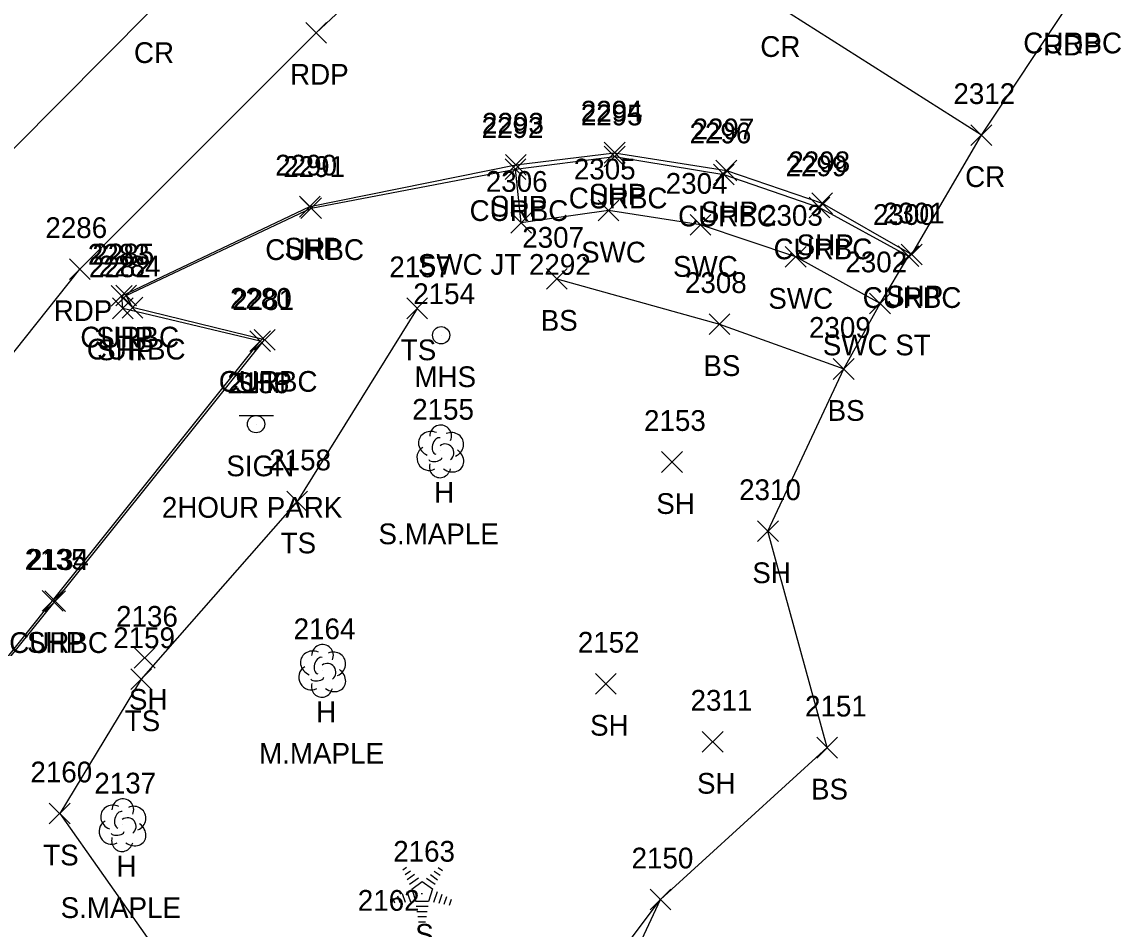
# Model space of a CAD drawing. Extents: x 1462668 to 1465147, y 550359 to 557351.
# Drawn here: x 1464837.4 to 1464943.2, y 552746.4 to 552833.8 of the extents above; entities that cross this region are included whole.
import ezdxf

# ---------------------------------------------------------------- set-up
doc = ezdxf.new("R2010")
doc.units = 0
for name, color, linetype in [('L_A', 7, 'Continuous'), ('L_C', 7, 'Continuous'), ('L_I', 7, 'Continuous'), ('L_TIC', 7, 'Continuous'), ('LELB', 7, 'Continuous'), ('Level 6', 7, 'Continuous'), ('LTC', 7, 'Continuous'), ('LTD', 7, 'Continuous'), ('P_A', 7, 'Continuous'), ('P_I', 7, 'Continuous'), ('P_TIC', 7, 'Continuous'), ('PET', 7, 'Continuous'), ('PRC', 7, 'Continuous'), ('PSP', 7, 'Continuous'), ('R_A', 7, 'Continuous'), ('R_I', 7, 'Continuous'), ('R_TIC', 7, 'Continuous'), ('RC', 7, 'Continuous'), ('RSW', 7, 'Continuous'), ('S_A', 7, 'Continuous'), ('S_C', 7, 'Continuous'), ('S_I', 7, 'Continuous'), ('SSGN', 7, 'Continuous'), ('U_A', 7, 'Continuous'), ('U_I', 7, 'Continuous'), ('USMH', 7, 'Continuous')]:
    doc.layers.add(name, color=color, linetype=linetype)

msp = doc.modelspace()

# ---------------------------------------------------------------- linework, layer by layer
at = {"layer": 'L_TIC'}
for points in [[(1464887.87, 552808.04), (1464889.87, 552810.04)], [(1464889.87, 552808.04), (1464887.87, 552810.04)], [(1464874.43, 552805.2), (1464876.43, 552807.2)], [(1464876.43, 552805.2), (1464874.43, 552807.2)], [(1464903.55, 552803.68), (1464905.55, 552805.68)], [(1464905.55, 552803.68), (1464903.55, 552805.68)], [(1464915.5, 552799.36), (1464917.5, 552801.36)], [(1464917.5, 552799.36), (1464915.5, 552801.36)], [(1464898.96, 552790.39), (1464900.96, 552792.39)], [(1464900.96, 552790.39), (1464898.96, 552792.39)], [(1464862.86, 552786.59), (1464864.86, 552788.59)], [(1464864.86, 552786.59), (1464862.86, 552788.59)], [(1464908.21, 552783.72), (1464910.21, 552785.72)], [(1464910.21, 552783.72), (1464908.21, 552785.72)], [(1464848.17, 552771.52), (1464850.17, 552773.52)], [(1464850.17, 552771.52), (1464848.17, 552773.52)], [(1464847.84, 552769.46), (1464849.84, 552771.46)], [(1464849.84, 552769.46), (1464847.84, 552771.46)], [(1464892.58, 552769.02), (1464894.58, 552771.02)], [(1464894.58, 552769.02), (1464892.58, 552771.02)], [(1464902.88, 552763.43), (1464904.88, 552765.43)], [(1464904.88, 552763.43), (1464902.88, 552765.43)], [(1464913.9, 552762.87), (1464915.9, 552764.87)], [(1464915.9, 552762.87), (1464913.9, 552764.87)], [(1464839.99, 552756.52), (1464841.99, 552758.52)], [(1464841.99, 552756.52), (1464839.99, 552758.52)], [(1464897.85, 552748.23), (1464899.85, 552750.23)], [(1464899.85, 552748.23), (1464897.85, 552750.23)]]:
    msp.add_lwpolyline(points, dxfattribs=at)
at = {"layer": 'LELB'}
for points in [[(1464888.87, 552809.04), (1464904.55, 552804.68), (1464916.5, 552800.36)], [(1464875.43, 552806.2), (1464863.86, 552787.59), (1464848.84, 552770.46), (1464840.99, 552757.52), (1464853.62, 552739.59), (1464872.44, 552745.15)], [(1464828.56, 552752.39), (1464819.99, 552736.13), (1464831.31, 552732.24), (1464867.47, 552723.66), (1464878.19, 552720.93), (1464883.47, 552728.79), (1464898.85, 552749.23), (1464914.9, 552763.87)]]:
    msp.add_lwpolyline(points, dxfattribs=at)
at = {"layer": 'Level 6'}
msp.add_lwpolyline([(1464883.57, 552716.47), (1464898.85, 552749.23), (1464914.9, 552763.87), (1464909.21, 552784.72), (1464916.5, 552800.36), (1464920, 552806.67), (1464922.75, 552811.24), (1464923.05, 552811.38), (1464929.76, 552822.89), (1464938.22, 552835.57)], dxfattribs=at)
at = {"layer": 'LTC'}
for p, q in [((1464874.04, 552752.09), (1464874.4, 552752.35)), ((1464874.25, 552751.63), (1464874.78, 552752.01)), ((1464877.07, 552751.98), (1464877.62, 552751.59)), ((1464877.44, 552752.33), (1464877.86, 552752.03)), ((1464874.46, 552751.16), (1464875.17, 552751.67)), ((1464874.67, 552750.7), (1464875.55, 552751.33)), ((1464874.9, 552750.24), (1464875.91, 552750.97)), ((1464875.91, 552750.97), (1464876.9, 552750.25)), ((1464876.33, 552751.29), (1464877.14, 552750.7)), ((1464876.7, 552751.64), (1464877.38, 552751.14)), ((1464873.99, 552749.8), (1464874.26, 552748.97)), ((1464874.44, 552750.02), (1464874.77, 552749)), ((1464874.9, 552750.24), (1464875.28, 552749.05)), ((1464876.9, 552750.25), (1464876.51, 552749.05)), ((1464877.34, 552749.98), (1464877, 552748.94)), ((1464873.07, 552749.37), (1464873.23, 552748.9)), ((1464873.53, 552749.59), (1464873.74, 552748.94)), ((1464876.51, 552749.05), (1464875.28, 552749.05)), ((1464877.79, 552749.73), (1464877.5, 552748.84)), ((1464878.23, 552749.48), (1464877.99, 552748.75)), ((1464878.68, 552749.23), (1464878.49, 552748.65)), ((1464876.47, 552748.55), (1464875.33, 552748.55)), ((1464876.39, 552748.05), (1464875.4, 552748.05)), ((1464876.31, 552747.55), (1464875.48, 552747.55)), ((1464876.22, 552747.05), (1464875.55, 552747.05))]:
    msp.add_line(p, q, dxfattribs=at)
at = {"layer": 'LTD'}
for p, q in [((1464877.63, 552792.47), (1464877.63, 552792.47)), ((1464877.63, 552792.47), (1464877.63, 552792.47)), ((1464866.26, 552771.32), (1464866.26, 552771.32)), ((1464866.26, 552771.32), (1464866.26, 552771.32)), ((1464847.02, 552756.45), (1464847.02, 552756.45)), ((1464847.02, 552756.45), (1464847.02, 552756.45))]:
    msp.add_line(p, q, dxfattribs=at)
for centre in [(1464877.68, 552793.9), (1464866.3, 552772.75), (1464847.07, 552757.88)]:
    msp.add_arc(centre, 1.05, 335.5272, 180.9563, dxfattribs=at)
for centre, major_axis, ratio, start_param, end_param in [((1464876.84, 552793.14), (1.21, -0.51), 0.895232, 1.570796, 4.712389), ((1464878.67, 552793.05), (-1.14, -0.48), 0.949671, 1.570796, 4.712389), ((1464877.42, 552792.93), (-0.208, -0.792), 0.645439, 3.141593, 6.283185), ((1464878.13, 552792.3), (-0.5, 0.667), 0.989748, 3.141593, 6.283185), ((1464876.55, 552791.76), (0.58, -1.04), 0.959034, 3.141593, 6.283185), ((1464878.63, 552791.64), (-1.09, 0.79), 0.841452, 1.570796, 4.712389), ((1464877.63, 552790.97), (0.26, 1.06), 0.942809, 1.570796, 4.712389), ((1464877.17, 552791.72), (-0.625, -0.083), 0.423636, 0, 3.141593), ((1464865.47, 552771.98), (1.21, -0.51), 0.895232, 1.570796, 4.712389), ((1464867.3, 552771.9), (-1.14, -0.48), 0.949671, 1.570796, 4.712389), ((1464866.05, 552771.77), (-0.208, -0.792), 0.645439, 3.141593, 6.283185), ((1464866.76, 552771.15), (-0.5, 0.667), 0.989748, 3.141593, 6.283185), ((1464865.17, 552770.61), (0.58, -1.04), 0.959034, 3.141593, 6.283185), ((1464867.26, 552770.48), (-1.09, 0.79), 0.841452, 1.570796, 4.712389), ((1464866.26, 552769.82), (0.26, 1.06), 0.942809, 1.570796, 4.712389), ((1464865.8, 552770.57), (-0.625, -0.083), 0.423636, 0, 3.141593), ((1464846.23, 552757.12), (1.21, -0.51), 0.895232, 1.570796, 4.712389), ((1464848.06, 552757.03), (-1.14, -0.48), 0.949671, 1.570796, 4.712389), ((1464846.81, 552756.91), (-0.208, -0.792), 0.645439, 3.141593, 6.283185), ((1464847.52, 552756.28), (-0.5, 0.667), 0.989748, 3.141593, 6.283185), ((1464845.94, 552755.74), (0.58, -1.04), 0.959034, 3.141593, 6.283185), ((1464848.02, 552755.62), (-1.09, 0.79), 0.841452, 1.570796, 4.712389), ((1464847.02, 552754.95), (0.26, 1.06), 0.942809, 1.570796, 4.712389), ((1464846.56, 552755.7), (-0.625, -0.083), 0.423636, 0, 3.141593)]:
    msp.add_ellipse(centre, major_axis=major_axis, ratio=ratio, start_param=start_param, end_param=end_param, dxfattribs=at)
at = {"layer": 'P_TIC'}
for points in [[(1464864.69, 552831.75), (1464866.69, 552833.75)], [(1464866.69, 552831.75), (1464864.69, 552833.75)], [(1464928.76, 552821.89), (1464930.76, 552823.89)], [(1464930.76, 552821.89), (1464928.76, 552823.89)], [(1464893.44, 552820.2), (1464895.44, 552822.2)], [(1464895.44, 552820.2), (1464893.44, 552822.2)], [(1464883.93, 552819.04), (1464885.93, 552821.04)], [(1464885.93, 552819.04), (1464883.93, 552821.04)], [(1464904.2, 552818.49), (1464906.2, 552820.49)], [(1464906.2, 552818.49), (1464904.2, 552820.49)], [(1464864.09, 552815), (1464866.09, 552817)], [(1464866.09, 552815), (1464864.09, 552817)], [(1464913.43, 552815.32), (1464915.43, 552817.32)], [(1464915.43, 552815.32), (1464913.43, 552817.32)], [(1464922.05, 552810.38), (1464924.05, 552812.38)], [(1464924.05, 552810.38), (1464922.05, 552812.38)], [(1464841.93, 552808.98), (1464843.93, 552810.98)], [(1464843.93, 552808.98), (1464841.93, 552810.98)], [(1464845.96, 552806.41), (1464847.96, 552808.41)], [(1464847.96, 552806.41), (1464845.96, 552808.41)], [(1464846.06, 552805.2), (1464848.06, 552807.2)], [(1464848.06, 552805.2), (1464846.06, 552807.2)], [(1464859.3, 552802.04), (1464861.3, 552804.04)], [(1464861.3, 552802.04), (1464859.3, 552804.04)], [(1464839.31, 552777.01), (1464841.31, 552779.01)], [(1464841.31, 552777.01), (1464839.31, 552779.01)]]:
    msp.add_lwpolyline(points, dxfattribs=at)
at = {"layer": 'PET'}
msp.add_lwpolyline([(1464703.97, 552639.46), (1464728.77, 552667.06), (1464755.9, 552707.97), (1464789.54, 552743.55), (1464807.6, 552768.88), (1464825.2, 552787.71), (1464842.93, 552809.98), (1464865.69, 552832.75), (1464880.58, 552846.68), (1464904.1, 552869.16)], dxfattribs=at)
at = {"layer": 'PRC'}
for points in [[(1464698.35, 552651.15), (1464716.32, 552677.6), (1464744.52, 552715.54), (1464772.1, 552750.17), (1464779.18, 552759.11), (1464796.25, 552779.04), (1464814.91, 552799.8), (1464849.7, 552834.84), (1464867.53, 552848.82), (1464892.14, 552871.14)], [(1464929.76, 552822.89), (1464910.04, 552835.43), (1464894.47, 552843.17)]]:
    msp.add_lwpolyline(points, dxfattribs=at)
at = {"layer": 'PSP'}
msp.add_lwpolyline([(1464713.64, 552621.47), (1464720.3, 552630.09), (1464743.11, 552657.96), (1464771.73, 552693.19), (1464802.94, 552732.09), (1464806.7, 552736.72), (1464807.51, 552737.69), (1464827.96, 552762.61), (1464840.31, 552778.01), (1464860.3, 552803.04), (1464847.06, 552806.2), (1464846.96, 552807.41), (1464865.09, 552816), (1464884.93, 552820.04), (1464894.44, 552821.2), (1464905.2, 552819.49), (1464914.43, 552816.32), (1464923.05, 552811.38)], dxfattribs=at)
at = {"layer": 'R_TIC'}
for points in [[(1464893.44, 552819.83), (1464895.44, 552821.83)], [(1464895.44, 552819.83), (1464893.44, 552821.83)], [(1464883.88, 552818.62), (1464885.88, 552820.62)], [(1464885.88, 552818.62), (1464883.88, 552820.62)], [(1464903.96, 552818.1), (1464905.96, 552820.1)], [(1464905.96, 552818.1), (1464903.96, 552820.1)], [(1464864.21, 552814.86), (1464866.21, 552816.86)], [(1464866.21, 552814.86), (1464864.21, 552816.86)], [(1464892.85, 552814.62), (1464894.85, 552816.62)], [(1464894.85, 552814.62), (1464892.85, 552816.62)], [(1464913.17, 552814.93), (1464915.17, 552816.93)], [(1464915.17, 552814.93), (1464913.17, 552816.93)], [(1464884.43, 552813.43), (1464886.43, 552815.43)], [(1464886.43, 552813.43), (1464884.43, 552815.43)], [(1464901.7, 552813.24), (1464903.7, 552815.24)], [(1464903.7, 552813.24), (1464901.7, 552815.24)], [(1464921.75, 552810.24), (1464923.75, 552812.24)], [(1464923.75, 552810.24), (1464921.75, 552812.24)], [(1464910.88, 552810.16), (1464912.88, 552812.16)], [(1464912.88, 552810.16), (1464910.88, 552812.16)], [(1464846.4, 552806.43), (1464848.4, 552808.43)], [(1464848.4, 552806.43), (1464846.4, 552808.43)], [(1464847.01, 552805.27), (1464849.01, 552807.27)], [(1464849.01, 552805.27), (1464847.01, 552807.27)], [(1464919, 552805.67), (1464921, 552807.67)], [(1464921, 552805.67), (1464919, 552807.67)], [(1464859.73, 552802.16), (1464861.73, 552804.16)], [(1464861.73, 552802.16), (1464859.73, 552804.16)], [(1464839.55, 552776.99), (1464841.55, 552778.99)], [(1464841.55, 552776.99), (1464839.55, 552778.99)]]:
    msp.add_lwpolyline(points, dxfattribs=at)
at = {"layer": 'RC'}
msp.add_lwpolyline([(1464714.1, 552621.11), (1464713.72, 552621.38), (1464720.51, 552629.87), (1464743.2, 552657.68), (1464745.71, 552660.87), (1464771.87, 552693.09), (1464801.88, 552730.35), (1464803.14, 552731.98), (1464806.82, 552736.57), (1464807.62, 552737.53), (1464827.98, 552762.36), (1464840.55, 552777.99), (1464860.73, 552803.16), (1464848.01, 552806.27), (1464847.4, 552807.43), (1464865.21, 552815.86), (1464884.88, 552819.62), (1464894.44, 552820.83), (1464904.96, 552819.1), (1464914.17, 552815.93), (1464922.75, 552811.24)], dxfattribs=at)
at = {"layer": 'RSW'}
for points in [[(1464885.43, 552814.43), (1464884.88, 552819.62)], [(1464920, 552806.67), (1464911.88, 552811.16), (1464902.7, 552814.24), (1464893.85, 552815.62), (1464885.43, 552814.43)]]:
    msp.add_lwpolyline(points, dxfattribs=at)
at = {"layer": 'SSGN'}
for p, q in [((1464858.26, 552795.87), (1464861.59, 552795.87)), ((1464859.9, 552795.04), (1464859.9, 552795.04))]:
    msp.add_line(p, q, dxfattribs=at)
msp.add_circle((1464859.9, 552795.04), 0.833, dxfattribs=at)
at = {"layer": 'USMH'}
for p, q in [((1464877.73, 552803.61), (1464877.73, 552803.61)), ((1464878.56, 552803.61), (1464878.56, 552803.61))]:
    msp.add_line(p, q, dxfattribs=at)
msp.add_circle((1464877.73, 552803.61), 0.833, dxfattribs=at)

# ---------------------------------------------------------------- texts
at = {"layer": 'L_A'}
for s, p in [('BS', (1464887.32, 552804.04)), ('TS', (1464873.84, 552801.2)), ('BS', (1464902.99, 552799.68)), ('BS', (1464914.95, 552795.36)), ('H', (1464877.06, 552787.47)), ('SH', (1464898.45, 552786.39)), ('TS', (1464862.27, 552782.59)), ('SH', (1464907.7, 552779.72)), ('SH', (1464847.66, 552767.52)), ('H', (1464865.69, 552766.32)), ('TS', (1464847.25, 552765.46)), ('SH', (1464892.07, 552765.02)), ('SH', (1464902.37, 552759.43)), ('BS', (1464913.35, 552758.87)), ('TS', (1464839.4, 552752.52)), ('H', (1464846.45, 552751.45)), ('S', (1464875.23, 552744.88))]:
    msp.add_text(s, height=2, dxfattribs=at).set_placement(p)
at = {"layer": 'L_C'}
for s, p in [('S.MAPLE', (1464871.69, 552783.47)), ('M.MAPLE', (1464860.19, 552762.32)), ('S.MAPLE', (1464841.08, 552747.45))]:
    msp.add_text(s, height=2, dxfattribs=at).set_placement(p)
at = {"layer": 'L_I'}
for s, p in [('2307', (1464885.54, 552812.04)), ('2157', (1464872.74, 552809.2)), ('2308', (1464901.21, 552807.68)), ('2309', (1464913.16, 552803.36)), ('2155', (1464874.94, 552795.47)), ('2153', (1464897.27, 552794.39)), ('2158', (1464861.17, 552790.59)), ('2310', (1464906.43, 552787.72)), ('2136', (1464846.42, 552775.52)), ('2164', (1464863.52, 552774.32)), ('2159', (1464846.14, 552773.46)), ('2152', (1464890.89, 552773.02)), ('2311', (1464901.75, 552767.43)), ('2151', (1464912.78, 552766.87)), ('2160', (1464838.17, 552760.52)), ('2137', (1464844.33, 552759.45)), ('2163', (1464873.11, 552752.88)), ('2150', (1464896.07, 552752.23)), ('2162', (1464869.7, 552748.15))]:
    msp.add_text(s, height=2, dxfattribs=at).set_placement(p)
at = {"layer": 'LTC'}
msp.add_text('.', height=1.04, rotation=270, dxfattribs=at).set_placement((1464875.79, 552749.99))
at = {"layer": 'P_A'}
for s, p in [('CR', (1464908.47, 552830.43)), ('RDP', (1464935.71, 552830.57)), ('CR', (1464848.14, 552829.84)), ('RDP', (1464863.18, 552827.75)), ('CR', (1464928.2, 552817.89)), ('SHP', (1464891.98, 552816.2)), ('SHP', (1464882.46, 552815.04)), ('SHP', (1464902.74, 552814.49)), ('SHP', (1464911.97, 552811.32)), ('SHP', (1464862.63, 552811)), ('SHP', (1464920.58, 552806.38)), ('RDP', (1464840.41, 552804.98)), ('SHP', (1464844.49, 552802.41)), ('SHP', (1464844.59, 552801.2)), ('SHP', (1464857.84, 552798.04)), ('SHP', (1464837.84, 552773.01))]:
    msp.add_text(s, height=2, dxfattribs=at).set_placement(p)
at = {"layer": 'P_I'}
for s, p in [('2312', (1464927.07, 552825.89)), ('2294', (1464891.18, 552824.2)), ('2293', (1464881.67, 552823.04)), ('2297', (1464901.94, 552822.49)), ('2290', (1464861.75, 552819)), ('2298', (1464911.17, 552819.32)), ('2301', (1464920.28, 552814.38)), ('2286', (1464839.61, 552812.98)), ('2283', (1464843.7, 552810.41)), ('2282', (1464843.8, 552809.2)), ('2281', (1464857.61, 552806.04)), ('2135', (1464837.62, 552781.01))]:
    msp.add_text(s, height=2, dxfattribs=at).set_placement(p)
at = {"layer": 'R_A'}
for s, p in [('CURBC', (1464933.8, 552830.77)), ('CURBC', (1464890.02, 552815.83)), ('CURBC', (1464880.47, 552814.62)), ('CURBC', (1464900.55, 552814.1)), ('CURBC', (1464860.79, 552810.86)), ('SWC', (1464891.21, 552810.62)), ('CURBC', (1464909.75, 552810.93)), ('SWC JT 2292', (1464875.49, 552809.43)), ('SWC', (1464900.06, 552809.24)), ('SWC', (1464909.24, 552806.16)), ('CURBC', (1464918.33, 552806.24)), ('CURBC', (1464842.98, 552802.43)), ('CURBC', (1464843.6, 552801.27)), ('SWC ST', (1464914.49, 552801.67)), ('CURBC', (1464856.31, 552798.16)), ('CURBC', (1464836.13, 552772.99))]:
    msp.add_text(s, height=2, dxfattribs=at).set_placement(p)
at = {"layer": 'R_I'}
for s, p in [('2295', (1464891.18, 552823.83)), ('2292', (1464881.62, 552822.62)), ('2296', (1464901.65, 552822.1)), ('2291', (1464862.52, 552818.86)), ('2299', (1464910.9, 552818.93)), ('2305', (1464890.51, 552818.62)), ('2306', (1464882.03, 552817.43)), ('2304', (1464899.36, 552817.24)), ('2303', (1464908.54, 552814.16)), ('2300', (1464919.32, 552814.24)), ('2285', (1464844.14, 552810.43)), ('2284', (1464844.75, 552809.27)), ('2302', (1464916.66, 552809.67)), ('2280', (1464857.39, 552806.16)), ('2134', (1464837.85, 552780.99))]:
    msp.add_text(s, height=2, dxfattribs=at).set_placement(p)
at = {"layer": 'S_A'}
msp.add_text('SIGN', height=2, dxfattribs=at).set_placement((1464857.04, 552790.02))
at = {"layer": 'S_C'}
msp.add_text('2HOUR PARK', height=2, dxfattribs=at).set_placement((1464850.83, 552786.02))
at = {"layer": 'S_I'}
msp.add_text('2156', height=2, dxfattribs=at).set_placement((1464857.14, 552798.02))
at = {"layer": 'U_A'}
msp.add_text('MHS', height=2, dxfattribs=at).set_placement((1464875.15, 552798.61))
at = {"layer": 'U_I'}
msp.add_text('2154', height=2, dxfattribs=at).set_placement((1464875.04, 552806.61))

doc.saveas('drawing.dxf')
